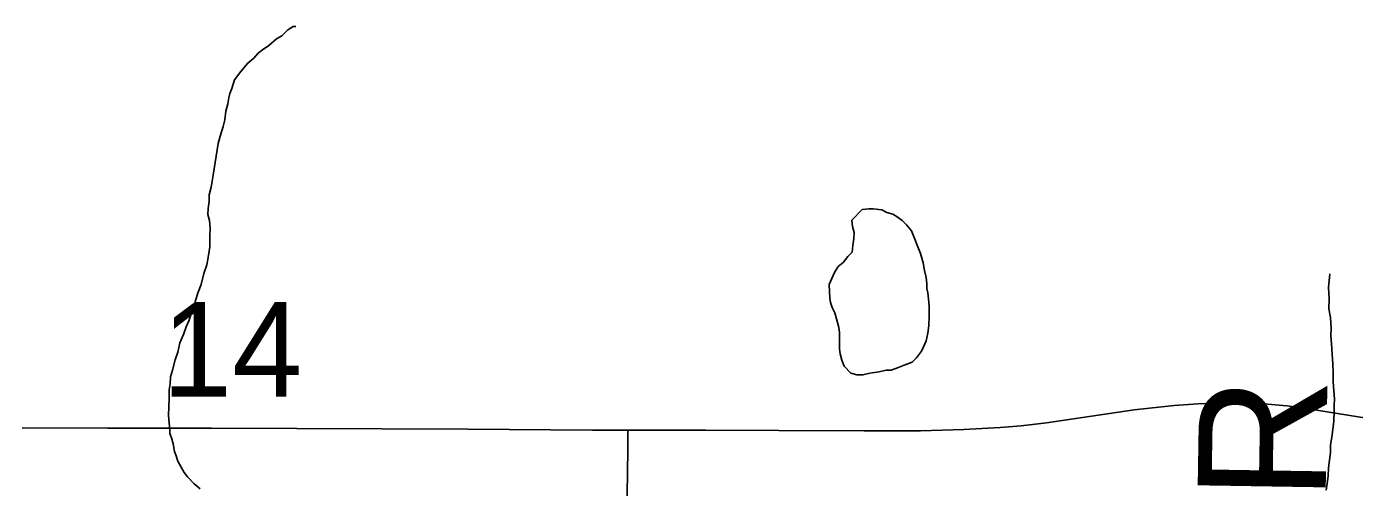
# Model space of a CAD drawing. Extents: x 2.4 to 73.1, y 4.5 to 25.6.
# Drawn here: x 45.2914 to 45.586, y 23.3327 to 23.4349 of the extents above; entities that cross this region are included whole.
import ezdxf

# ---------------------------------------------------------------- set-up
doc = ezdxf.new("R2010")
doc.units = 0
for name, color, linetype in [('GM_X_Minor_Lake', 7, 'Continuous'), ('GM_X_Minor_River', 7, 'Continuous'), ('GM_X_Section_Text', 7, 'Continuous'), ('GM_X_State_Route', 7, 'Continuous'), ('GM_X_Township_Road', 7, 'Continuous'), ('GM_X_Township_Road_Text', 7, 'Continuous')]:
    doc.layers.add(name, color=color, linetype=linetype)

msp = doc.modelspace()

# ---------------------------------------------------------------- linework, layer by layer
at = {"layer": 'GM_X_Minor_Lake'}
for points in [[(45.47446, 23.39199), (45.47459, 23.39055), (45.47495, 23.38921), (45.47493, 23.38788), (45.47472, 23.38637), (45.4745, 23.38485), (45.47354, 23.38392), (45.47257, 23.3826), (45.47141, 23.38167), (45.47063, 23.38035), (45.47004, 23.37903), (45.46944, 23.37771), (45.46959, 23.37467), (45.46976, 23.37372), (45.47012, 23.37257), (45.47068, 23.37142), (45.47104, 23.37009), (45.47158, 23.36818), (45.47175, 23.36704), (45.47173, 23.3659), (45.47171, 23.36476), (45.47169, 23.36343), (45.47186, 23.36229), (45.47222, 23.36095), (45.47277, 23.35961), (45.47427, 23.35807), (45.47559, 23.35767), (45.47692, 23.35765), (45.47845, 23.358), (45.48055, 23.35835), (45.48208, 23.3587), (45.48322, 23.35869), (45.48456, 23.35924), (45.48609, 23.35978), (45.48781, 23.36051), (45.48878, 23.36145), (45.48994, 23.36295), (45.49034, 23.36389), (45.49093, 23.36521), (45.49134, 23.36692), (45.49155, 23.36862), (45.49159, 23.37071), (45.49162, 23.3728), (45.49146, 23.37451), (45.49129, 23.37585), (45.49111, 23.3768), (45.49113, 23.37794), (45.49096, 23.37927), (45.4906, 23.3808), (45.49025, 23.38251), (45.48971, 23.38461), (45.4877, 23.38958), (45.48658, 23.39093), (45.48565, 23.39189), (45.48452, 23.39267), (45.48357, 23.39326), (45.48225, 23.39366), (45.48112, 23.39424), (45.47922, 23.39446), (45.47827, 23.39448), (45.47674, 23.39431), (45.47446, 23.39199)], [(45.48208, 23.3587), (45.48322, 23.35869), (45.48456, 23.35924), (45.48609, 23.35978), (45.48781, 23.36051), (45.48878, 23.36145), (45.48994, 23.36295), (45.49034, 23.36389), (45.49093, 23.36521), (45.49134, 23.36692), (45.49155, 23.36862), (45.49159, 23.37071), (45.49162, 23.3728), (45.49146, 23.37451), (45.49129, 23.37585), (45.49111, 23.3768), (45.49113, 23.37794), (45.49096, 23.37927), (45.4906, 23.3808), (45.49025, 23.38251), (45.48971, 23.38461), (45.4877, 23.38958), (45.48658, 23.39093), (45.48565, 23.39189), (45.48452, 23.39267), (45.48357, 23.39326), (45.48225, 23.39366), (45.48112, 23.39424), (45.47922, 23.39446), (45.47827, 23.39448), (45.47674, 23.39431), (45.47446, 23.39199)], [(45.47446, 23.39199), (45.47459, 23.39055), (45.47495, 23.38921), (45.47493, 23.38788), (45.47472, 23.38637), (45.4745, 23.38485), (45.47354, 23.38392), (45.47257, 23.3826), (45.47141, 23.38167), (45.47063, 23.38035), (45.47004, 23.37903), (45.46944, 23.37771), (45.46959, 23.37467), (45.46976, 23.37372), (45.47012, 23.37257), (45.47068, 23.37142), (45.47104, 23.37009), (45.47158, 23.36818), (45.47175, 23.36704), (45.47173, 23.3659), (45.47171, 23.36476), (45.47169, 23.36343), (45.47186, 23.36229), (45.47222, 23.36095), (45.47277, 23.35961), (45.47427, 23.35807), (45.47559, 23.35767), (45.47692, 23.35765), (45.47845, 23.358), (45.48055, 23.35835), (45.48208, 23.3587)]]:
    msp.add_lwpolyline(points, dxfattribs=at)
at = {"layer": 'GM_X_Minor_River'}
for points in [[(45.33539, 23.41422), (45.33563, 23.41611), (45.33605, 23.4178), (45.33627, 23.41913), (45.33649, 23.42007), (45.3369, 23.4212), (45.33751, 23.42308), (45.33889, 23.42495), (45.34046, 23.4268), (45.34182, 23.42791), (45.34279, 23.42902), (45.34376, 23.42976), (45.34511, 23.43067), (45.34686, 23.43215), (45.34802, 23.43288), (45.34938, 23.43417), (45.35054, 23.4349), (45.35111, 23.43489)], [(45.3299, 23.33235), (45.3286, 23.33352), (45.32712, 23.33508), (45.32639, 23.33604), (45.32566, 23.3372), (45.32493, 23.33855), (45.32458, 23.3397), (45.32423, 23.34065), (45.32389, 23.34237), (45.32354, 23.34371), (45.32319, 23.34467), (45.32321, 23.34562), (45.32305, 23.34695), (45.32291, 23.34866), (45.32296, 23.35056), (45.323, 23.35245), (45.32305, 23.35435), (45.32327, 23.35567), (45.32331, 23.35719), (45.32373, 23.3587), (45.32436, 23.36096), (45.32497, 23.36266), (45.3254, 23.36473), (45.32621, 23.36661), (45.32682, 23.3683), (45.32742, 23.36962), (45.32784, 23.37094), (45.32844, 23.37225), (45.32887, 23.37414), (45.32949, 23.37602), (45.3301, 23.37771), (45.33073, 23.38016), (45.33135, 23.38205), (45.33178, 23.38412), (45.33202, 23.38602), (45.33208, 23.38829), (45.33212, 23.39019), (45.33198, 23.3919), (45.33163, 23.39324), (45.33166, 23.39457), (45.33189, 23.39608), (45.33193, 23.3976), (45.33235, 23.3993), (45.3328, 23.40194), (45.33393, 23.40894), (45.33435, 23.41063), (45.33497, 23.41271), (45.33539, 23.41422)], [(45.5805, 23.38009), (45.58023, 23.37706), (45.58036, 23.37459), (45.5803, 23.37231), (45.58063, 23.37041), (45.58076, 23.36794), (45.58072, 23.36642), (45.58086, 23.36452), (45.581, 23.36224), (45.58113, 23.36014), (45.58127, 23.35805), (45.58122, 23.35616), (45.58136, 23.35406), (45.58151, 23.35235), (45.58147, 23.35083), (45.58143, 23.34951), (45.58138, 23.34742), (45.58114, 23.34553), (45.58091, 23.34383), (45.58068, 23.34212), (45.58064, 23.34042), (45.5804, 23.33871), (45.58017, 23.33701), (45.58013, 23.3353), (45.57989, 23.3336), (45.57967, 23.33209)]]:
    msp.add_lwpolyline(points, dxfattribs=at)
at = {"layer": 'GM_X_State_Route'}
msp.add_lwpolyline([(45.29041, 23.34594), (45.30937, 23.34587), (45.33238, 23.34582), (45.38926, 23.34564), (45.4076, 23.34546), (45.41693, 23.3454), (45.42476, 23.34539), (45.4421, 23.34537), (45.45827, 23.34535), (45.47722, 23.34526), (45.48966, 23.34528), (45.49931, 23.34552), (45.50739, 23.34595), (45.51205, 23.34635), (45.51762, 23.347), (45.53706, 23.34991), (45.54594, 23.35085), (45.55119, 23.35127), (45.55645, 23.35145), (45.5614, 23.35141), (45.56666, 23.35116), (45.57098, 23.35078), (45.57435, 23.35034), (45.58447, 23.34875), (45.59924, 23.34638)], dxfattribs=at)
at = {"layer": 'GM_X_Township_Road'}
msp.add_lwpolyline([(45.42454, 23.32614), (45.42476, 23.34105), (45.42476, 23.34198), (45.42476, 23.34539)], dxfattribs=at)

# ---------------------------------------------------------------- texts
at = {"layer": 'GM_X_Section_Text'}
msp.add_text('14', height=0.020928, rotation=0, dxfattribs=at).set_placement((45.32144, 23.35286))
at = {"layer": 'GM_X_Township_Road_Text'}
msp.add_text('FLICKINGER', height=0.028409, rotation=89.0774, dxfattribs=at).set_placement((45.57631, 23.12908))

doc.saveas('drawing.dxf')
